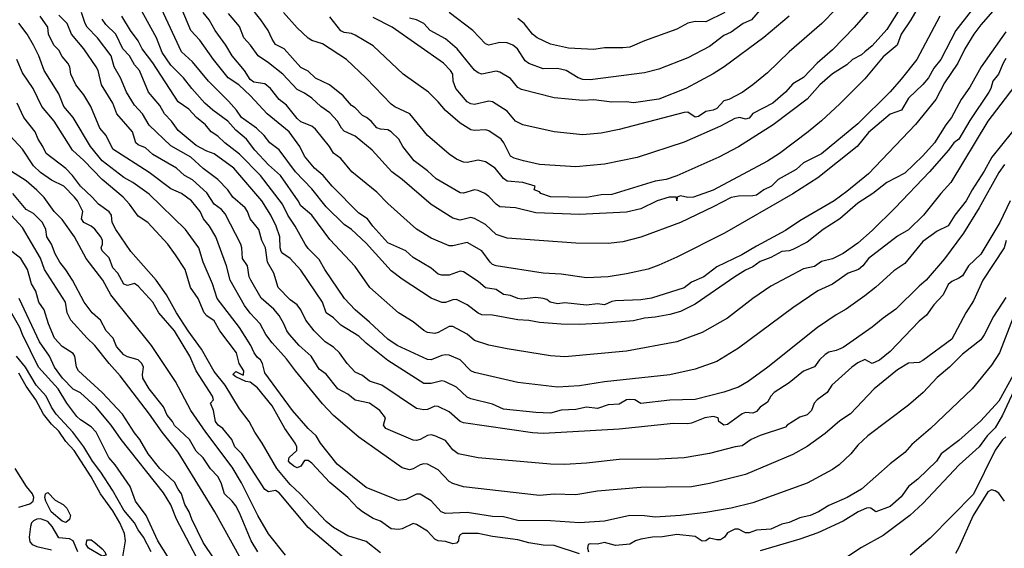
# Model space of a CAD drawing. Header units: metres. Extents: x -46681 to -43747, y -240911 to -237677.
# Tile 816 of 1056: x -44723 to -44587, y -239416 to -239343. Entities that reach past the tile are written whole.
import ezdxf

# ---------------------------------------------------------------- set-up
doc = ezdxf.new("R2010")
doc.units = ezdxf.units.M
doc.layers.add('CONTOUR_INDEX', color=1, linetype='Continuous')
doc.layers.add('CONTOUR_INTER', color=3, linetype='Continuous')

msp = doc.modelspace()

# ---------------------------------------------------------------- linework, layer by layer
at = {"layer": 'CONTOUR_INDEX'}
for points, elevation in [([(-44595.73, -239342.52), (-44598.92, -239348.52), (-44601.1, -239351.21), (-44602.6, -239352.96), (-44607.1, -239357.39), (-44612.1, -239361.55), (-44614.6, -239362.79), (-44615.6, -239363.72), (-44618.1, -239365.11), (-44619.04, -239366.02), (-44620.1, -239366.5), (-44621.1, -239367.26), (-44621.6, -239367.36), (-44623.6, -239367.38), (-44624.6, -239367.56), (-44627.1, -239368.89), (-44631.6, -239371.02), (-44637.1, -239373.07), (-44639.6, -239373.7), (-44641.6, -239373.95), (-44646.1, -239373.91), (-44655.6, -239373.19), (-44657.1, -239372.67), (-44658.6, -239371.29), (-44660.1, -239370.48), (-44660.6, -239370.34), (-44662.1, -239370.69), (-44663.1, -239370.43), (-44666.1, -239368.53), (-44670.1, -239365.08), (-44671.54, -239364.02), (-44674.23, -239361.02), (-44676.6, -239359.1), (-44678.1, -239358.41), (-44678.47, -239358.02), (-44679.06, -239357.02), (-44680.1, -239355.86), (-44681.36, -239355.02), (-44682.6, -239353.85), (-44683.6, -239353.15), (-44684.6, -239352.64), (-44686.6, -239350.55), (-44688.6, -239348.96), (-44690.02, -239348.02), (-44691.09, -239346.52), (-44692, -239345.52), (-44692.6, -239343.93), (-44694.1, -239342.15)], 95), ([(-44586.6, -239381.4), (-44588.31, -239384.02), (-44589.6, -239386.57), (-44590.1, -239387.25), (-44592.6, -239389.21), (-44594.39, -239391.02), (-44596.1, -239392.47), (-44598.06, -239394.52), (-44600.1, -239396.27), (-44605.71, -239400.52), (-44607.1, -239401.78), (-44608.04, -239403.02), (-44609.66, -239404.52), (-44610.6, -239405.17), (-44614.1, -239407.07), (-44621.6, -239409.79), (-44624.6, -239410.52), (-44628.1, -239411.1), (-44631.6, -239411.51), (-44635.1, -239411.73), (-44636.6, -239411.55), (-44638.6, -239411.54), (-44642.1, -239412.32), (-44645.6, -239412.52), (-44649.6, -239412.25), (-44654.1, -239412.2), (-44656.1, -239411.71), (-44657.6, -239411.65), (-44661.1, -239411.12), (-44664.1, -239411.23), (-44664.72, -239411.02), (-44666.1, -239409.51), (-44667.6, -239408.58), (-44668.1, -239408.58), (-44669.6, -239409.3), (-44670.6, -239409.47), (-44675.1, -239407.66), (-44679.1, -239404.42), (-44681.38, -239401.52), (-44681.99, -239400.52), (-44683.1, -239399.49), (-44685.27, -239397.02), (-44689.1, -239391.81), (-44689.4, -239390.52), (-44689.67, -239390.02), (-44690.1, -239389.67), (-44690.56, -239389.02), (-44691.03, -239388.02), (-44692.59, -239385.52), (-44695.68, -239381.52), (-44696.32, -239379.52), (-44697.62, -239376.52), (-44698.24, -239374.52), (-44700.06, -239372.02), (-44705.1, -239367.12), (-44707.35, -239365.52), (-44708.6, -239364.8), (-44711.59, -239362.52), (-44713.2, -239360.52), (-44715.6, -239356.53), (-44716.87, -239355.02), (-44717.6, -239353.26), (-44719.6, -239350.04), (-44720.33, -239348.02), (-44721.08, -239346.52), (-44721.94, -239345.02), (-44723.1, -239343.47)], 85), ([(-44583.6, -239349.81), (-44589.12, -239357.02), (-44594.25, -239365.52), (-44595.61, -239367.02), (-44598.03, -239370.02), (-44600.1, -239372.04), (-44601.6, -239372.94), (-44605.6, -239376), (-44606.39, -239377.02), (-44606.98, -239377.52), (-44608.43, -239378.02), (-44610.6, -239379.57), (-44612.6, -239380.46), (-44616.1, -239382.84), (-44623.6, -239388.41), (-44626.6, -239390.25), (-44629.6, -239391.29), (-44633.1, -239392.07), (-44642.1, -239393.06), (-44645.6, -239393.6), (-44648.6, -239393.79), (-44654.1, -239393.12), (-44660.1, -239391.77), (-44660.62, -239391.52), (-44662.1, -239390.03), (-44663.6, -239389.37), (-44664.1, -239389.3), (-44664.6, -239389.39), (-44666.1, -239389.99), (-44666.6, -239389.96), (-44670.81, -239388.02), (-44672.1, -239387.15), (-44674.6, -239384.79), (-44676.6, -239383.12), (-44678.08, -239381.52), (-44680.81, -239377.52), (-44681.6, -239376.15), (-44683.1, -239374.61), (-44683.52, -239374.02), (-44684.9, -239371.52), (-44685.92, -239370.02), (-44686.63, -239368.52), (-44689.7, -239364.52), (-44692.6, -239361.58), (-44694.63, -239360.02), (-44695.6, -239359.12), (-44696.51, -239358.52), (-44697.3, -239357.52), (-44698.52, -239356.52), (-44699.6, -239355.35), (-44701.1, -239354.34), (-44704.6, -239348.97), (-44706.04, -239347.02), (-44706.6, -239345.95), (-44707.66, -239344.52), (-44708.85, -239342.52)], 90), ([(-44616.6, -239342.52), (-44620.1, -239345.48), (-44625.57, -239349.52), (-44627.1, -239350.49), (-44630.87, -239352.52), (-44634.6, -239353.98), (-44638.1, -239354.5), (-44639.1, -239354.37), (-44641.1, -239354.42), (-44643.6, -239354.1), (-44645.1, -239354.18), (-44649.1, -239353.82), (-44653.6, -239352.67), (-44654.1, -239352.39), (-44655.1, -239351.13), (-44656.6, -239350.27), (-44657.1, -239350.12), (-44659.1, -239350.52), (-44659.6, -239350.37), (-44660.1, -239349.99), (-44662.49, -239347.02), (-44664.1, -239345.65), (-44666.24, -239344.52), (-44667.11, -239343.52), (-44668.1, -239343.05), (-44669.1, -239342.79)], 100), ([(-44690.08, -239416.52), (-44690.96, -239415.02), (-44692.6, -239411.17), (-44693.1, -239410.19), (-44693.6, -239409.53), (-44694.68, -239408.52), (-44695.15, -239407.02), (-44695.6, -239406.14), (-44696.6, -239405.08), (-44697.6, -239403.53), (-44698.6, -239402.61), (-44699.52, -239401.02), (-44701.6, -239399.08), (-44701.88, -239398.52), (-44702.6, -239397.67), (-44703.1, -239396.52), (-44705.1, -239394.02), (-44705.95, -239392.52), (-44706.02, -239392.02), (-44705.89, -239391.02), (-44706.1, -239390.5), (-44706.6, -239390), (-44708.1, -239389.6), (-44708.6, -239389.31), (-44709.6, -239388.19), (-44710.08, -239387.02), (-44711.02, -239386.02), (-44711.82, -239384.52), (-44712.96, -239383.52), (-44714.06, -239382.02), (-44715.69, -239379.02), (-44716.6, -239377.59), (-44717.46, -239376.52), (-44718.1, -239375.35), (-44718.6, -239374.02), (-44719.23, -239373.02), (-44719.4, -239372.02), (-44719.84, -239371.02), (-44721.1, -239369.79), (-44722.1, -239369.25), (-44723.93, -239367.02)], 80), ([(-44704.81, -239416.52), (-44705.86, -239414.52), (-44706.6, -239413.52), (-44707.13, -239412.52), (-44708.6, -239410.77), (-44710.18, -239408.02), (-44711.79, -239405.52), (-44712.92, -239404.02), (-44714.1, -239402.02), (-44715.63, -239400.02), (-44717.97, -239397.52), (-44718.6, -239396.54), (-44719.33, -239395.02), (-44720.72, -239393.52), (-44722.19, -239391.02), (-44723.44, -239389.52)], 75), ([(-44586.82, -239409.52), (-44587.6, -239408.45), (-44588.1, -239408.1), (-44588.6, -239407.99), (-44589.1, -239408.25), (-44591.14, -239411.52), (-44593.1, -239415.94), (-44593.6, -239416.77)], 80)]:
    msp.add_lwpolyline(points, dxfattribs=dict(at, elevation=elevation))
at = {"layer": 'CONTOUR_INTER'}
for points, elevation in [([(-44598.77, -239337.52), (-44603.1, -239344.37), (-44605.1, -239346.61), (-44606.1, -239347.47), (-44606.6, -239347.88), (-44607.82, -239348.52), (-44608.6, -239349.23), (-44610.6, -239350.48), (-44612.36, -239352.02), (-44614.1, -239353.98), (-44618.78, -239357.52), (-44623.6, -239360.59), (-44626.32, -239362.02), (-44632.1, -239364.6), (-44633.6, -239365.09), (-44635.1, -239365.34), (-44641.1, -239367.16), (-44642.6, -239367.23), (-44644.6, -239367.6), (-44649.6, -239367.47), (-44650.91, -239367.02), (-44651.1, -239366.81), (-44651.83, -239366.52), (-44651.71, -239366.02), (-44653.43, -239365.52), (-44655.6, -239365.34), (-44656.1, -239364.96), (-44657.24, -239363.52), (-44658.6, -239362.66), (-44659.6, -239362.4), (-44661.1, -239362.73), (-44661.6, -239362.71), (-44662.6, -239362.26), (-44663.6, -239361.57), (-44666.59, -239359.02), (-44669.04, -239356.02), (-44671.1, -239355.06), (-44671.6, -239354.67), (-44675.1, -239351.08), (-44677.8, -239348.52), (-44681.1, -239346.35), (-44682.6, -239345.9), (-44683.1, -239345.54), (-44684.6, -239344.12), (-44686.53, -239342.02)], 97), ([(-44586.6, -239348.39), (-44587.01, -239349.02), (-44587.62, -239350.52), (-44588.41, -239351.52), (-44588.69, -239352.52), (-44588.97, -239353.02), (-44591.6, -239356.92), (-44593.1, -239359.53), (-44593.81, -239360.02), (-44594.54, -239361.02), (-44597.19, -239364.02), (-44601.92, -239369.02), (-44605.1, -239372.12), (-44607.1, -239373.89), (-44609.1, -239375.32), (-44610.6, -239376.04), (-44612.1, -239376.43), (-44613.1, -239377.12), (-44614.6, -239377.45), (-44619.1, -239379.81), (-44621.63, -239381.52), (-44625.1, -239384.25), (-44628.6, -239386.25), (-44632.1, -239387.54), (-44639.1, -239388.8), (-44647.6, -239389.58), (-44649.6, -239389.47), (-44655.6, -239388.5), (-44658.1, -239387.98), (-44660.1, -239387.34), (-44661.1, -239386.46), (-44663.1, -239385.4), (-44663.6, -239385.41), (-44665.1, -239386.22), (-44665.6, -239386.36), (-44666.6, -239386.22), (-44667.1, -239385.97), (-44668.6, -239384.76), (-44670.61, -239383.52), (-44674.57, -239380.02), (-44676.6, -239377.13), (-44680.1, -239373.37), (-44682.6, -239370.04), (-44684.1, -239368.73), (-44684.47, -239368.02), (-44686.94, -239364.52), (-44688.6, -239363.07), (-44690.47, -239361.02), (-44691.64, -239359.52), (-44693.1, -239358.28), (-44694.19, -239357.02), (-44696.3, -239355.52), (-44697.37, -239354.52), (-44699.18, -239352.52), (-44700.35, -239351.02), (-44702.1, -239349.28), (-44703.29, -239347.52), (-44704.09, -239345.52), (-44707.36, -239339.52)], 91), ([(-44589.6, -239339.43), (-44593.52, -239344.52), (-44595.63, -239348.52), (-44596.6, -239349.69), (-44597.3, -239351.02), (-44598.1, -239351.97), (-44600.1, -239353.87), (-44601.04, -239355.52), (-44602.6, -239356.04), (-44605.6, -239358.6), (-44607.16, -239360.52), (-44612.6, -239364.84), (-44616.1, -239367.05), (-44625.51, -239372.52), (-44632.1, -239375.81), (-44634.6, -239376.95), (-44636.1, -239377.46), (-44639.1, -239378.13), (-44641.6, -239378.52), (-44644.6, -239378.66), (-44648.1, -239378.18), (-44650.6, -239378.05), (-44657.1, -239377.03), (-44657.6, -239376.85), (-44657.95, -239376.52), (-44659.1, -239374.95), (-44661.1, -239373.79), (-44663.1, -239374.26), (-44663.6, -239374.25), (-44666.1, -239373.2), (-44668.1, -239371.95), (-44672.1, -239368.4), (-44673.6, -239366.83), (-44677.04, -239364.02), (-44678.6, -239362.21), (-44679.6, -239361.45), (-44680.14, -239360.52), (-44682.1, -239358.12), (-44682.6, -239357.74), (-44684.1, -239357.11), (-44684.6, -239356.68), (-44686.1, -239354.8), (-44687.1, -239354.02), (-44688.32, -239352.52), (-44689.1, -239351.89), (-44690.6, -239351.63), (-44691.1, -239351.28), (-44691.92, -239350.02), (-44693.62, -239348.02), (-44694.5, -239346.52), (-44695.96, -239344.52), (-44696.79, -239343.02), (-44697.61, -239342.02)], 94), ([(-44588.1, -239341.45), (-44590.1, -239343.72), (-44591.05, -239345.02), (-44592.31, -239347.02), (-44593.26, -239349.02), (-44595.1, -239351.72), (-44596.31, -239354.02), (-44599.1, -239357.48), (-44605.6, -239364.3), (-44608.6, -239366.73), (-44610.37, -239368.02), (-44615.1, -239370.81), (-44617.1, -239372.13), (-44621.1, -239374.28), (-44623.11, -239375.52), (-44626.6, -239377.18), (-44628.4, -239378.52), (-44630.1, -239379.29), (-44631.1, -239380.08), (-44635.6, -239381.5), (-44637.1, -239381.72), (-44640.6, -239381.84), (-44641.1, -239381.94), (-44642.1, -239382.39), (-44643.1, -239382.28), (-44644.6, -239382.45), (-44647.6, -239382.15), (-44648.6, -239382.28), (-44649.65, -239382.02), (-44650.1, -239381.68), (-44650.6, -239381.53), (-44651.6, -239381.4), (-44653.6, -239381.62), (-44654.1, -239381.53), (-44655.1, -239381.12), (-44656.1, -239380.96), (-44657.1, -239380.3), (-44658.6, -239380.07), (-44659.6, -239379.2), (-44661.6, -239377.83), (-44662.1, -239377.78), (-44663.6, -239378.33), (-44664.6, -239378.31), (-44665.1, -239378.17), (-44666.1, -239377.35), (-44668.6, -239375.89), (-44669.6, -239374.97), (-44672.1, -239373.84), (-44674.17, -239371.52), (-44674.91, -239370.52), (-44676.1, -239369.76), (-44679.76, -239366.02), (-44681.01, -239364.52), (-44682.23, -239363.52), (-44683.6, -239361.87), (-44684.27, -239360.52), (-44685.75, -239358.52), (-44688.79, -239356.02), (-44691.06, -239353.52), (-44692.68, -239352.02), (-44694.17, -239351.02), (-44696.21, -239348.52), (-44698.1, -239345.86), (-44699.31, -239344.52), (-44700.97, -239340.52)], 93), ([(-44598.1, -239340.14), (-44599.77, -239343.02), (-44601.1, -239345.01), (-44601.65, -239346.52), (-44603.6, -239348.12), (-44606.1, -239351.2), (-44609.6, -239354.64), (-44612.1, -239356.97), (-44613.97, -239358.52), (-44617.91, -239361.52), (-44619.6, -239362.58), (-44627.1, -239366.58), (-44629.8, -239367.52), (-44630.6, -239367.58), (-44631.6, -239367.34), (-44632.08, -239367.52), (-44632.1, -239368.04), (-44632.16, -239367.52), (-44633.19, -239367.52), (-44634.84, -239368.02), (-44637.1, -239369.13), (-44639.1, -239369.59), (-44645.6, -239369.92), (-44651.6, -239369.68), (-44654.43, -239369.02), (-44656.6, -239368.85), (-44657.1, -239368.51), (-44658.1, -239367.43), (-44658.68, -239367.02), (-44659.6, -239366.62), (-44660.1, -239366.54), (-44661.6, -239366.98), (-44662.1, -239366.92), (-44665.38, -239365.02), (-44666.6, -239363.88), (-44668.44, -239362.52), (-44670.01, -239360.52), (-44670.58, -239359.52), (-44671.61, -239358.52), (-44672.1, -239358.22), (-44673.1, -239358.15), (-44673.6, -239357.97), (-44674.41, -239357.02), (-44675.04, -239356.52), (-44675.6, -239356.26), (-44676.6, -239355.2), (-44677.1, -239354.88), (-44678.27, -239353.52), (-44680.15, -239352.02), (-44682.1, -239351.08), (-44683.1, -239350.12), (-44684.1, -239349.62), (-44686.43, -239347.02), (-44687.6, -239346.44), (-44688.1, -239345.72), (-44688.64, -239344.52), (-44689.65, -239343.02), (-44691.26, -239341.02)], 96), ([(-44586.82, -239363.02), (-44587.6, -239364.13), (-44590.3, -239369.02), (-44592.48, -239372.52), (-44595.1, -239376.07), (-44597.64, -239379.02), (-44598.6, -239379.81), (-44601.85, -239383.02), (-44603.6, -239384.23), (-44605.1, -239385.5), (-44609.1, -239388.31), (-44610.1, -239388.74), (-44611.1, -239388.95), (-44611.6, -239389.25), (-44612.39, -239390.02), (-44613.1, -239390.98), (-44614.6, -239391.56), (-44616.6, -239393.18), (-44618.64, -239394.52), (-44619.13, -239395.02), (-44619.6, -239395.85), (-44620.6, -239396.53), (-44621.1, -239397.15), (-44621.6, -239397.4), (-44622.6, -239397.29), (-44623.1, -239397.46), (-44625.1, -239398.94), (-44625.64, -239399.02), (-44626.31, -239398.52), (-44626.42, -239398.02), (-44627.1, -239397.86), (-44628.26, -239398.02), (-44630.1, -239398.77), (-44630.6, -239398.86), (-44632.6, -239398.8), (-44640.1, -239399.57), (-44648.1, -239400.07), (-44650.6, -239400.17), (-44652.1, -239400.1), (-44661.6, -239398.72), (-44662.1, -239398.51), (-44663.6, -239397.18), (-44665.1, -239396.47), (-44665.6, -239396.42), (-44666.6, -239396.85), (-44667.1, -239396.92), (-44668.1, -239396.72), (-44672.9, -239393.52), (-44674.6, -239392.95), (-44675.6, -239392.19), (-44676.6, -239391.72), (-44677.71, -239390.52), (-44678.75, -239389.02), (-44679.6, -239388.28), (-44680.77, -239387.52), (-44682.29, -239386.02), (-44683.4, -239384.52), (-44684.1, -239383.09), (-44684.6, -239382.42), (-44685.6, -239381.7), (-44687.25, -239380.02), (-44687.87, -239378.02), (-44688.72, -239376.52), (-44688.98, -239374.52), (-44689.49, -239373.52), (-44689.94, -239372.02), (-44691.14, -239370.52), (-44691.5, -239369.52), (-44691.82, -239369.02), (-44693.54, -239367.52), (-44694.22, -239366.52), (-44695.6, -239365.11), (-44697.6, -239363.59), (-44699.34, -239362.02), (-44702.1, -239360.46), (-44705.1, -239357.6), (-44706.01, -239356.02), (-44707.1, -239354.84), (-44708.24, -239353.02), (-44709.04, -239351.02), (-44709.91, -239349.52), (-44710.35, -239348.02), (-44712.23, -239345.52), (-44713.66, -239344.02), (-44713.96, -239343.52), (-44714.45, -239342.02)], 88), ([(-44586.6, -239344.68), (-44590.05, -239349.52), (-44591.6, -239352.34), (-44592.79, -239354.02), (-44594.14, -239356.52), (-44594.91, -239357.52), (-44596.49, -239360.02), (-44598.1, -239361.81), (-44600.6, -239364.22), (-44603.1, -239365.51), (-44605.01, -239367.02), (-44607.1, -239368.37), (-44609.6, -239370.52), (-44611.86, -239372.02), (-44614.1, -239373.76), (-44616.1, -239374.76), (-44616.6, -239374.96), (-44617.6, -239375.03), (-44619.1, -239375.86), (-44620.6, -239376.44), (-44621.6, -239377.17), (-44622.6, -239377.6), (-44624.1, -239378.53), (-44629.6, -239382.32), (-44631.6, -239383.35), (-44633.1, -239383.75), (-44635.1, -239384.13), (-44636.6, -239384.27), (-44638.1, -239384.61), (-44642.1, -239384.96), (-44645.6, -239385.13), (-44648.1, -239385.06), (-44651.1, -239384.85), (-44652.6, -239384.57), (-44654.1, -239384.46), (-44657.6, -239383.83), (-44659.1, -239383.8), (-44659.6, -239383.57), (-44661.1, -239382.39), (-44662.6, -239381.69), (-44663.1, -239381.71), (-44664.1, -239382.08), (-44664.6, -239382.09), (-44666.1, -239381.51), (-44670.1, -239378.84), (-44671.6, -239377.7), (-44675.1, -239373.88), (-44677.1, -239372.01), (-44678.1, -239371.29), (-44680.6, -239368.88), (-44682.6, -239366.39), (-44684.84, -239364.02), (-44687.1, -239360.99), (-44688.39, -239360.02), (-44689.18, -239359.02), (-44690.24, -239358.02), (-44692.34, -239356.52), (-44693.01, -239355.52), (-44694.1, -239354.28), (-44696.86, -239351.52), (-44699.1, -239348.81), (-44700.6, -239347.45), (-44703.36, -239341.52)], 92), ([(-44605.1, -239341.21), (-44607.6, -239344.09), (-44610.6, -239347.19), (-44612.69, -239349.02), (-44614.6, -239350.98), (-44616.1, -239351.89), (-44617.1, -239353.04), (-44618.84, -239354.52), (-44621.6, -239355.96), (-44622.1, -239356.6), (-44622.6, -239356.77), (-44623.41, -239356.52), (-44624.1, -239356.64), (-44626.1, -239357.72), (-44631.1, -239359.95), (-44637.6, -239362.03), (-44642.1, -239362.98), (-44646.1, -239363.35), (-44651.1, -239363), (-44653.31, -239362.52), (-44654.6, -239362.15), (-44655.1, -239361.86), (-44656.02, -239360.02), (-44656.43, -239359.52), (-44658.1, -239358.38), (-44658.6, -239358.23), (-44660.1, -239358.34), (-44660.6, -239358.24), (-44662.1, -239357.32), (-44664.1, -239355.56), (-44665.1, -239354.36), (-44666.48, -239353.02), (-44669.94, -239350.52), (-44674.1, -239346.61), (-44676.6, -239345.13), (-44677.1, -239344.92), (-44678.1, -239344.79), (-44678.6, -239344.57), (-44680.1, -239342.59)], 98), ([(-44610.1, -239341.51), (-44612.08, -239343.52), (-44616.6, -239347.44), (-44619.6, -239350.37), (-44621.63, -239352.02), (-44623.1, -239353.06), (-44624.95, -239354.02), (-44625.6, -239354.23), (-44626.6, -239355.27), (-44627.1, -239355.53), (-44628.1, -239355.71), (-44629.1, -239356.39), (-44629.6, -239356.5), (-44630.6, -239355.78), (-44631.1, -239355.82), (-44640.1, -239358.16), (-44642.6, -239358.67), (-44645.1, -239358.9), (-44649.1, -239358.5), (-44653.42, -239357.52), (-44654.45, -239357.02), (-44655.6, -239355.67), (-44657.6, -239354.37), (-44658.1, -239354.26), (-44660.1, -239354.73), (-44660.6, -239354.65), (-44661.1, -239354.34), (-44662.7, -239352.52), (-44663.04, -239351.52), (-44663.08, -239350.52), (-44663.4, -239350.02), (-44664.38, -239349.02), (-44671.47, -239344.02), (-44674.1, -239342.7)], 99), ([(-44620.6, -239341.65), (-44621.81, -239343.02), (-44622.96, -239343.52), (-44624.6, -239344.73), (-44625.6, -239345.19), (-44627.6, -239346.72), (-44630.6, -239348.3), (-44634.6, -239349.86), (-44636.6, -239350.37), (-44644.1, -239351.31), (-44645.1, -239351.28), (-44645.77, -239351.02), (-44647.43, -239350.02), (-44648.6, -239349.74), (-44650.6, -239349.82), (-44652.6, -239349.08), (-44653.1, -239348.69), (-44654.14, -239347.02), (-44654.81, -239346.52), (-44655.6, -239346.19), (-44656.6, -239346.18), (-44658.1, -239346.55), (-44658.6, -239346.34), (-44660.35, -239344.52), (-44663.6, -239342.03)], 101), ([(-44625.47, -239342.02), (-44628.1, -239343.31), (-44629.6, -239343.28), (-44630.6, -239343.47), (-44632.1, -239344.33), (-44636.6, -239345.92), (-44638.6, -239346.8), (-44639.6, -239346.91), (-44642.1, -239346.89), (-44643.6, -239347.11), (-44647.1, -239346.96), (-44649.6, -239346.4), (-44651.44, -239345.52), (-44652.1, -239345.03), (-44653.22, -239343.52), (-44654.1, -239342.85)], 102), ([(-44586.56, -239373.52), (-44586.87, -239374.52), (-44589.8, -239379.02), (-44591.1, -239381.87), (-44592.14, -239383.52), (-44594.1, -239387.14), (-44598.1, -239390.12), (-44598.6, -239390.37), (-44600.1, -239390.47), (-44601.6, -239391.37), (-44604.83, -239394.02), (-44608.1, -239397.47), (-44609.6, -239398.46), (-44611.6, -239400.2), (-44614.1, -239401.99), (-44616.1, -239403.11), (-44622.6, -239405.86), (-44627.6, -239407.1), (-44630.1, -239407.55), (-44637.1, -239407.66), (-44643.1, -239408.17), (-44646.1, -239408.67), (-44649.1, -239408.57), (-44651.1, -239408.75), (-44661.6, -239407.57), (-44663.1, -239407.11), (-44663.6, -239406.84), (-44665.1, -239405.22), (-44666.6, -239404.42), (-44667.1, -239404.38), (-44667.6, -239404.51), (-44668.6, -239405.06), (-44669.1, -239405.19), (-44670.1, -239404.94), (-44676.1, -239400.69), (-44679.6, -239397.68), (-44681.1, -239396.09), (-44684.87, -239391.52), (-44686.1, -239389.86), (-44688.1, -239387.65), (-44688.96, -239386.52), (-44689.74, -239385.02), (-44691.1, -239383.58), (-44691.89, -239382.52), (-44693.88, -239379.02), (-44694.38, -239377.02), (-44695.86, -239373.02), (-44696.76, -239371.52), (-44697.56, -239370.52), (-44698.02, -239369.52), (-44699.24, -239368.02), (-44700.6, -239367.02), (-44702.1, -239366.39), (-44705.1, -239364.11), (-44710.1, -239360.88), (-44711.02, -239359.02), (-44711.89, -239358.02), (-44713.14, -239355.02), (-44714.1, -239353.4), (-44715.21, -239352.02), (-44715.93, -239350.52), (-44716.05, -239349.52), (-44716.32, -239349.02), (-44717.1, -239348.1), (-44717.6, -239347.22), (-44718.26, -239346.52), (-44718.99, -239345.02), (-44719.08, -239344.02), (-44720.14, -239342.52)], 86), ([(-44586.03, -239368.02), (-44587.45, -239371.02), (-44590.1, -239375.42), (-44591.8, -239377.02), (-44592.6, -239378.38), (-44593.1, -239378.74), (-44594.1, -239379.18), (-44594.6, -239379.62), (-44595.31, -239381.02), (-44596.6, -239382.4), (-44597.6, -239383.86), (-44598.6, -239384.68), (-44602.6, -239388.87), (-44604.1, -239390.05), (-44605.1, -239390.5), (-44606.1, -239389.97), (-44607.1, -239390.43), (-44607.9, -239391.02), (-44610.69, -239393.52), (-44611.34, -239394.52), (-44612.7, -239395.52), (-44613.14, -239396.02), (-44613.5, -239397.02), (-44614.1, -239397.6), (-44615.1, -239397.93), (-44616.84, -239399.02), (-44617.1, -239399.33), (-44620.6, -239400.48), (-44621.82, -239401.02), (-44623.1, -239401.91), (-44624.04, -239402.02), (-44627.6, -239402.93), (-44631.1, -239403.54), (-44634.6, -239403.75), (-44640.1, -239403.78), (-44644.6, -239404.3), (-44647.6, -239404.46), (-44649.6, -239404.41), (-44659.6, -239403.57), (-44662.35, -239403.02), (-44663.1, -239402.45), (-44664.1, -239401.17), (-44665.6, -239400.49), (-44666.1, -239400.37), (-44666.6, -239400.47), (-44667.6, -239401.02), (-44668.1, -239401.16), (-44668.6, -239401.1), (-44672.35, -239399.52), (-44672.67, -239399.02), (-44672.42, -239398.02), (-44673.21, -239397.02), (-44674.63, -239396.02), (-44676.6, -239395.6), (-44677.6, -239394.75), (-44679.01, -239394.02), (-44680.6, -239392.01), (-44681.6, -239391.3), (-44682.7, -239389.52), (-44684.35, -239388.02), (-44685.69, -239386.52), (-44686.06, -239386.02), (-44686.46, -239385.02), (-44687.1, -239383.89), (-44687.86, -239383.02), (-44689.6, -239381.51), (-44691.05, -239379.02), (-44691.26, -239378.52), (-44691.47, -239377.02), (-44692.16, -239376.02), (-44692.26, -239374.52), (-44692.41, -239374.02), (-44694.6, -239369.83), (-44695.1, -239369.24), (-44696.1, -239368.51), (-44697.1, -239366.93), (-44699.1, -239365.12), (-44700.18, -239364.52), (-44701.29, -239363.52), (-44704.6, -239361.64), (-44705.6, -239360.71), (-44706.6, -239360.29), (-44706.92, -239360.02), (-44707.37, -239358.52), (-44709.54, -239356.02), (-44710.13, -239354.52), (-44711.67, -239352.02), (-44712.15, -239350.02), (-44712.42, -239349.52), (-44714.1, -239347.03), (-44715.81, -239345.02), (-44716.42, -239343.52), (-44717.6, -239342.38)], 87), ([(-44584.54, -239357.02), (-44588.54, -239362.02), (-44589.6, -239363.96), (-44591.3, -239366.52), (-44592.1, -239368.03), (-44593.67, -239370.02), (-44594.6, -239371.48), (-44596.1, -239372.22), (-44598.1, -239373.66), (-44600.6, -239376.68), (-44602.1, -239377.72), (-44604.6, -239379.98), (-44606.1, -239381.15), (-44608.68, -239383.02), (-44610.1, -239383.81), (-44612.68, -239385.52), (-44619.54, -239391.02), (-44622.24, -239393.02), (-44623.6, -239393.79), (-44625.6, -239394.48), (-44629.6, -239395.49), (-44633.1, -239395.57), (-44637.1, -239396.04), (-44637.91, -239395.52), (-44638.6, -239395.47), (-44639.1, -239395.55), (-44640.1, -239396.13), (-44641.6, -239396.25), (-44643.1, -239396.72), (-44644.6, -239396.55), (-44646.1, -239396.89), (-44648.1, -239396.98), (-44649.6, -239397.37), (-44651.6, -239397.28), (-44656.1, -239396.82), (-44657.6, -239396.12), (-44660.6, -239395.4), (-44661.1, -239395.17), (-44662.6, -239393.77), (-44664.18, -239393.02), (-44664.6, -239392.91), (-44666.1, -239393.29), (-44667.1, -239393.26), (-44672.1, -239390.09), (-44675.1, -239387.72), (-44676.1, -239386.72), (-44678.6, -239385.24), (-44679.6, -239384.2), (-44680.6, -239383.53), (-44681.14, -239382.02), (-44684.1, -239377.62), (-44685.6, -239376), (-44686.6, -239375.33), (-44686.83, -239375.02), (-44686.99, -239374.52), (-44687.01, -239373.02), (-44687.53, -239371.52), (-44688.27, -239370.02), (-44689.52, -239368.02), (-44693.4, -239363.52), (-44696.1, -239361.55), (-44697.1, -239361.17), (-44698.6, -239360.37), (-44701.1, -239358.31), (-44701.99, -239357.02), (-44702.95, -239356.02), (-44703.6, -239354.88), (-44705.18, -239353.02), (-44706.43, -239350.02), (-44707.1, -239349.23), (-44707.79, -239348.02), (-44708.72, -239347.02), (-44709.72, -239345.02), (-44711.1, -239343.68), (-44711.6, -239342.95)], 89), ([(-44645.6, -239416.83), (-44649.1, -239415.66), (-44650.6, -239415.63), (-44652.6, -239415.28), (-44654.1, -239414.86), (-44657.6, -239414.43), (-44659.6, -239414.02), (-44661.77, -239414.02), (-44662.1, -239414.2), (-44662.26, -239414.52), (-44662.3, -239415.02), (-44662.6, -239415.32), (-44663.1, -239415.45), (-44664.1, -239415.13), (-44665.1, -239415.03), (-44665.6, -239414.78), (-44666.6, -239413.7), (-44668.1, -239412.77), (-44668.6, -239412.64), (-44670.1, -239413.38), (-44670.6, -239413.47), (-44671.6, -239413.34), (-44673.1, -239412.31), (-44674.1, -239411.92), (-44675.6, -239411.01), (-44676.25, -239410.52), (-44677.6, -239409.02), (-44680.1, -239406.97), (-44682.6, -239404.3), (-44683.1, -239403.93), (-44683.6, -239403.9), (-44684.1, -239404.7), (-44684.6, -239404.93), (-44685.1, -239404.72), (-44685.6, -239404.3), (-44685.81, -239404.02), (-44685.74, -239403.52), (-44684.68, -239402.52), (-44684.68, -239402.02), (-44684.89, -239401.52), (-44686.31, -239399.52), (-44688.1, -239396.37), (-44690.1, -239393.88), (-44691.1, -239393.09), (-44691.72, -239393.02), (-44693.1, -239392.38), (-44693.51, -239392.02), (-44693.1, -239391.6), (-44692.1, -239392.15), (-44692.03, -239392.02), (-44691.99, -239391.52), (-44692.63, -239390.52), (-44693, -239389.02), (-44695.33, -239386.02), (-44696.1, -239384.63), (-44697.1, -239383.94), (-44697.48, -239383.52), (-44698.32, -239381.52), (-44699.35, -239380.02), (-44700.1, -239377.52), (-44701.43, -239375.52), (-44702.51, -239374.02), (-44705.25, -239371.02), (-44706.6, -239370.18), (-44707.79, -239368.52), (-44708.69, -239367.52), (-44711.6, -239365.1), (-44714.1, -239362.48), (-44715.69, -239361.02), (-44718.23, -239357.02), (-44719.93, -239355.02), (-44721.11, -239352.52), (-44722.6, -239350.36), (-44723.37, -239348.52)], 84), ([(-44673.1, -239416.66), (-44675.1, -239415.11), (-44677.6, -239414.33), (-44679.6, -239413.2), (-44680.6, -239412.37), (-44684.19, -239408.52), (-44685.6, -239407.22), (-44687.43, -239405.02), (-44689.46, -239401.52), (-44690.49, -239400.02), (-44691.27, -239398.52), (-44692.6, -239396.79), (-44694.59, -239393.52), (-44696.1, -239391.61), (-44697.86, -239388.52), (-44699.69, -239386.02), (-44701.32, -239383.52), (-44702.69, -239381.02), (-44704.11, -239379.02), (-44707.6, -239375.04), (-44709.68, -239372.02), (-44710.19, -239371.02), (-44710.28, -239370.02), (-44710.6, -239369.55), (-44712.1, -239368.5), (-44712.95, -239367.52), (-44714.6, -239365.99), (-44715.71, -239364.52), (-44716.6, -239363.59), (-44719.32, -239361.52), (-44719.77, -239360.52), (-44720.43, -239359.52), (-44720.84, -239358.52), (-44722.41, -239356.52), (-44723.36, -239354.52)], 83), ([(-44678.1, -239417.41), (-44683.1, -239413.19), (-44687.1, -239408.4), (-44687.6, -239408.06), (-44688.6, -239408.25), (-44689.1, -239407.93), (-44692.25, -239403.02), (-44693.25, -239402.02), (-44693.67, -239401.02), (-44694.91, -239399.52), (-44695.56, -239399.02), (-44695.91, -239398.52), (-44696.18, -239397.02), (-44696.59, -239396.02), (-44696.21, -239395.52), (-44696.33, -239395.02), (-44698.59, -239391.52), (-44699.46, -239389.52), (-44701.6, -239385.98), (-44703.75, -239383.52), (-44704.6, -239382.05), (-44706.6, -239379.85), (-44707.1, -239379.44), (-44708.1, -239379.74), (-44708.6, -239379.54), (-44709.4, -239378.02), (-44710.1, -239377.29), (-44710.6, -239375.9), (-44711.6, -239374.96), (-44711.73, -239374.52), (-44711.54, -239374.02), (-44711.53, -239373.52), (-44711.77, -239373.02), (-44712.6, -239371.96), (-44713.1, -239371.56), (-44714.1, -239371.05), (-44714.43, -239370.52), (-44714.28, -239369.52), (-44715, -239368.02), (-44715.39, -239367.52), (-44716.87, -239366.02), (-44718.6, -239365.2), (-44720.1, -239364.13), (-44721.1, -239363.21), (-44722.6, -239360.88), (-44726.1, -239357.18)], 82), ([(-44686.23, -239417.02), (-44688.6, -239414.07), (-44690.08, -239411.52), (-44692.31, -239407.02), (-44693.6, -239404.82), (-44697.24, -239400.02), (-44699.31, -239397.02), (-44701.44, -239393.02), (-44704.75, -239388.02), (-44710.38, -239381.02), (-44711.48, -239379.02), (-44713.81, -239376.02), (-44715.41, -239373.02), (-44717.1, -239370.63), (-44718.23, -239369.52), (-44719.6, -239367.59), (-44720.6, -239366.56), (-44722.1, -239365.28), (-44725.64, -239363.02)], 81), ([(-44692.42, -239417.52), (-44695.99, -239411.02), (-44701.1, -239402.75), (-44703.31, -239400.02), (-44705.05, -239397.52), (-44709.1, -239392.2), (-44710.64, -239390.52), (-44712.6, -239388.03), (-44713.67, -239387.02), (-44715.92, -239384.52), (-44716.44, -239383.52), (-44716.64, -239382.02), (-44719.55, -239377.52), (-44720.1, -239375.96), (-44722.6, -239371.74), (-44724.19, -239370.02)], 79), ([(-44696.08, -239417.52), (-44697.6, -239415.27), (-44699.19, -239412.02), (-44699.54, -239411.02), (-44700.16, -239410.02), (-44700.62, -239408.52), (-44701.1, -239407.9), (-44701.6, -239406.92), (-44703.6, -239405.02), (-44705.21, -239403.02), (-44706.37, -239401.02), (-44707.1, -239400.11), (-44708.78, -239397.52), (-44711.59, -239394.52), (-44714.85, -239391.52), (-44715.13, -239391.02), (-44715.37, -239389.52), (-44715.6, -239389.14), (-44717.1, -239388.15), (-44718.17, -239387.02), (-44719.03, -239385.02), (-44719.6, -239383.1), (-44720.35, -239382.02), (-44720.75, -239380.52), (-44721.37, -239379.52), (-44721.89, -239377.52), (-44722.82, -239376.02), (-44724.1, -239375.05)], 78), ([(-44697.62, -239419.02), (-44701.32, -239412.02), (-44702.1, -239410.06), (-44703.1, -239408.38), (-44708.96, -239401.02), (-44710.35, -239399.02), (-44712.48, -239396.52), (-44714.6, -239394.58), (-44715.6, -239394.06), (-44717.08, -239392.52), (-44718.16, -239391.02), (-44718.85, -239389.52), (-44720.27, -239387.52), (-44723.07, -239381.52)], 77), ([(-44702.33, -239417.52), (-44703.91, -239415.02), (-44705.48, -239411.52), (-44706.98, -239409.52), (-44707.72, -239407.52), (-44709.78, -239404.52), (-44710.65, -239403.52), (-44712.43, -239400.02), (-44713.1, -239399.29), (-44714.6, -239398.32), (-44715.1, -239397.85), (-44716.46, -239396.02), (-44717.66, -239394.02), (-44720.41, -239391.02), (-44722.6, -239386.52), (-44722.96, -239385.52), (-44724.1, -239383.61)], 76), ([(-44585.6, -239384.17), (-44587.51, -239389.02), (-44588.6, -239390.76), (-44591.29, -239394.02), (-44597.03, -239399.52), (-44599.6, -239401.69), (-44600.6, -239402.81), (-44602.6, -239404.37), (-44606.6, -239407.87), (-44608.56, -239409.02), (-44611.1, -239410.16), (-44612.53, -239411.02), (-44613.66, -239411.52), (-44615.1, -239411.84), (-44616.6, -239412.47), (-44617.6, -239412.72), (-44619.1, -239413.4), (-44621.1, -239413.55), (-44622.1, -239413.91), (-44622.6, -239413.91), (-44623.6, -239413.4), (-44624.1, -239413.43), (-44625.1, -239413.93), (-44625.53, -239414.52), (-44626.1, -239414.86), (-44626.6, -239414.9), (-44627.6, -239414.64), (-44628.1, -239415), (-44628.6, -239415.07), (-44629.6, -239414.42), (-44632.1, -239414.14), (-44634.1, -239414.48), (-44635.48, -239414.52), (-44637.1, -239414.77), (-44637.82, -239415.02), (-44638.6, -239415.47), (-44639.1, -239415.55), (-44640.6, -239415.68), (-44642.1, -239415.24), (-44643.1, -239415.46), (-44644.1, -239415.43), (-44644.39, -239415.52), (-44644.48, -239416.02), (-44644.35, -239416.52)], 84), ([(-44708.79, -239417.52), (-44708.37, -239415.02), (-44708.52, -239414.02), (-44709.16, -239412.52), (-44710.1, -239410.88), (-44711.84, -239408.52), (-44713.1, -239406.19), (-44715.45, -239402.52), (-44716.6, -239401.29), (-44717.6, -239399.88), (-44718.6, -239398.9), (-44719.72, -239397.52), (-44720.77, -239395.52), (-44722.1, -239393.67), (-44723.1, -239391.84)], 74), ([(-44585.6, -239392.13), (-44587.6, -239395.72), (-44590.1, -239398.44), (-44593.1, -239401.16), (-44595.56, -239403.02), (-44596.2, -239404.02), (-44598.78, -239406.52), (-44600.08, -239407.52), (-44601.1, -239408.94), (-44602.6, -239410.28), (-44604.6, -239411.03), (-44605.28, -239410.52), (-44605.6, -239410.44), (-44605.91, -239410.52), (-44607.05, -239411.02), (-44609.1, -239412.29), (-44612.6, -239413.9), (-44615.1, -239414.81), (-44620.6, -239416.4)], 83), ([(-44584.91, -239393.02), (-44587.1, -239397.67), (-44588.1, -239399.41), (-44589.21, -239400.52), (-44590.32, -239402.02), (-44593.07, -239404.52), (-44598.1, -239409.87), (-44599.9, -239411.52), (-44603.6, -239414.28), (-44606.6, -239415.95), (-44608.6, -239417.3)], 82), ([(-44586.6, -239400.65), (-44587.1, -239401.05), (-44588.1, -239402.49), (-44591.1, -239408.58), (-44597.1, -239414.63), (-44599.84, -239417.02)], 81), ([(-44723.1, -239410.35), (-44721.6, -239409.93), (-44721.13, -239409.52), (-44721.02, -239409.02), (-44721.21, -239408.52), (-44722.04, -239407.52), (-44723.6, -239405.02)], 73), ([(-44719.43, -239408.52), (-44719.1, -239408.36), (-44718.1, -239409.39), (-44716.97, -239410.02), (-44716.48, -239410.52), (-44715.98, -239411.52), (-44716.1, -239412.05), (-44716.6, -239412.5), (-44717.1, -239412.3), (-44718.63, -239411.02), (-44719.39, -239409.52), (-44719.53, -239409.02), (-44719.43, -239408.52)], 74), ([(-44720.6, -239412.01), (-44721.1, -239412.25), (-44721.34, -239412.52), (-44721.5, -239413.02), (-44721.68, -239414.52), (-44721.6, -239415.18), (-44721.27, -239415.52), (-44720.6, -239415.82), (-44718.6, -239416.27)], 73), ([(-44714.94, -239416.52), (-44715.6, -239415.02), (-44716.1, -239414.76), (-44717.6, -239414.6), (-44718.5, -239413.02), (-44719.1, -239412.37), (-44720.1, -239411.97), (-44720.6, -239412.01)], 73), ([(-44713.71, -239415.02), (-44713.6, -239414.89), (-44713.1, -239414.9), (-44712.6, -239415.23), (-44711.6, -239416.11), (-44711.24, -239416.52), (-44711.03, -239417.02), (-44711.6, -239417.13), (-44713.48, -239416.02), (-44713.79, -239415.52), (-44713.71, -239415.02)], 74)]:
    msp.add_lwpolyline(points, dxfattribs=dict(at, elevation=elevation))

doc.saveas('drawing.dxf')
